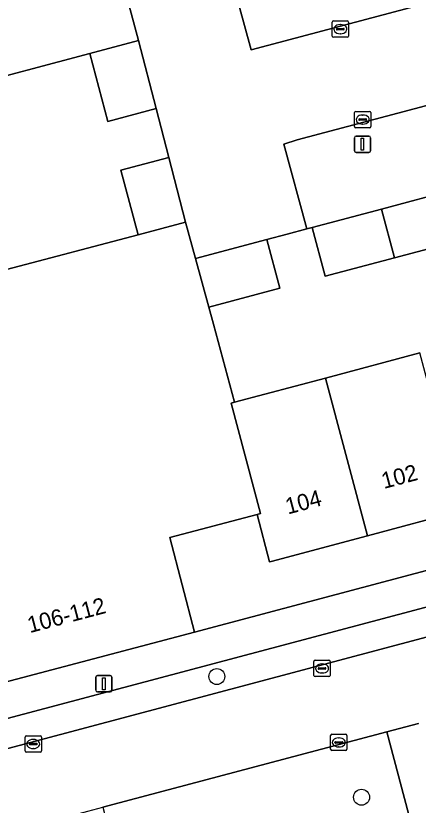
# Model space of a CAD drawing. Extents: x 162542 to 163147, y 380779 to 381521.
# Drawn here: x 162669.28 to 162694.02, y 381104.34 to 381152.86 of the extents above; entities that cross this region are included whole.
import ezdxf

# ---------------------------------------------------------------- set-up
doc = ezdxf.new("R2010")
doc.units = 0
for name, color, linetype in [('IMGEO_Boom', 7, 'Continuous'), ('IMGEO_Erf', 7, 'Continuous'), ('IMGEO_Groenvoorziening', 7, 'Continuous'), ('IMGEO_Kolk', 7, 'Continuous'), ('IMGEO_Lichtmast', 7, 'Continuous'), ('IMGEO_Muur', 7, 'Continuous'), ('IMGEO_Pand', 7, 'Continuous'), ('IMGEO_Pand_nummerreeks', 7, 'Continuous'), ('IMGEO_Parkeervlak_open', 7, 'Continuous'), ('IMGEO_Rijbaan_lokaal_open', 7, 'Continuous'), ('IMGEO_Voetpad_open', 7, 'Continuous')]:
    doc.layers.add(name, color=color, linetype=linetype)

msp = doc.modelspace()

# ---------------------------------------------------------------- linework, layer by layer
at = {"layer": 'IMGEO_Boom'}
for centre in [(162681.641, 381112.249), (162690.537, 381104.829)]:
    msp.add_circle(centre, 0.489, dxfattribs=at)
at = {"layer": 'IMGEO_Erf'}
for points in [[(162678.692, 381144.15), (162677.911, 381147.157), (162674.943, 381146.367), (162673.828, 381150.554), (162665.799, 381148.416), (162667.262, 381142.828), (162668.718, 381137.261), (162676.798, 381139.397), (162675.742, 381143.365)], [(162749.869, 381133.472), (162749.085, 381136.384), (162743.131, 381134.8), (162737.328, 381133.255), (162731.525, 381131.711), (162725.722, 381130.167), (162719.919, 381128.623), (162714.116, 381127.079), (162708.313, 381125.534), (162702.51, 381123.99), (162696.707, 381122.446), (162690.904, 381120.902), (162684.977, 381119.324), (162684.888, 381119.301), (162684.115, 381122.206), (162678.746, 381120.787), (162680.279, 381114.986), (162685.734, 381116.428)]]:
    msp.add_lwpolyline(points, close=True, dxfattribs=at)
msp.add_lwpolyline([(162697.138, 381139.202), (162692.57, 381137.991), (162688.307, 381136.861), (162687.51, 381139.857), (162687.17, 381139.767), (162685.969, 381139.448), (162684.722, 381139.117), (162685.516, 381136.121), (162681.144, 381134.962), (162681.431, 381133.908), (162682.737, 381129.114), (162688.324, 381130.598), (162694.128, 381132.14)], dxfattribs=at)
at = {"layer": 'IMGEO_Groenvoorziening'}
msp.add_lwpolyline([(162692.09, 381108.85), (162674.634, 381104.211), (162675.308, 381101.642), (162676.159, 381098.398), (162693.633, 381103.044)], close=True, dxfattribs=at)
at = {"layer": 'IMGEO_Kolk'}
for p, q in [((162688.733, 381151.619), (162688.733, 381152.471)), ((162688.808, 381152.545), (162689.66, 381152.545)), ((162689.734, 381152.471), (162689.734, 381151.619)), ((162688.992, 381152.039), (162688.992, 381152.051)), ((162689.43, 381152.002), (162689.032, 381152.002)), ((162689.035, 381152.088), (162689.433, 381152.088)), ((162689.221, 381152.325), (162689.246, 381152.325)), ((162689.476, 381152.051), (162689.476, 381152.039)), ((162689.66, 381151.545), (162688.808, 381151.545)), ((162689.244, 381151.765), (162689.219, 381151.765)), ((162690.106, 381146.06), (162690.106, 381146.912)), ((162690.181, 381146.986), (162691.033, 381146.986)), ((162690.594, 381146.766), (162690.619, 381146.766)), ((162691.107, 381146.912), (162691.107, 381146.06)), ((162690.365, 381146.48), (162690.365, 381146.492)), ((162690.803, 381146.443), (162690.405, 381146.443)), ((162690.408, 381146.529), (162690.806, 381146.529)), ((162690.617, 381146.206), (162690.592, 381146.206)), ((162690.849, 381146.492), (162690.849, 381146.48)), ((162691.033, 381145.986), (162690.181, 381145.986)), ((162687.609, 381112.321), (162687.609, 381113.173)), ((162687.684, 381113.247), (162688.536, 381113.247)), ((162688.61, 381113.173), (162688.61, 381112.321)), ((162687.868, 381112.741), (162687.868, 381112.753)), ((162688.306, 381112.704), (162687.908, 381112.704)), ((162687.911, 381112.79), (162688.309, 381112.79)), ((162688.097, 381113.027), (162688.122, 381113.027)), ((162688.352, 381112.753), (162688.352, 381112.741)), ((162688.536, 381112.247), (162687.684, 381112.247)), ((162688.12, 381112.467), (162688.095, 381112.467)), ((162688.713, 381108.701), (162689.565, 381108.701)), ((162669.858, 381107.675), (162669.858, 381108.527)), ((162669.933, 381108.601), (162670.785, 381108.601)), ((162670.346, 381108.381), (162670.371, 381108.381)), ((162670.859, 381108.527), (162670.859, 381107.675)), ((162688.638, 381107.775), (162688.638, 381108.627)), ((162688.94, 381108.244), (162689.338, 381108.244)), ((162689.126, 381108.481), (162689.151, 381108.481)), ((162689.639, 381108.627), (162689.639, 381107.775)), ((162670.117, 381108.095), (162670.117, 381108.107)), ((162670.555, 381108.058), (162670.157, 381108.058)), ((162670.16, 381108.144), (162670.558, 381108.144)), ((162670.369, 381107.821), (162670.344, 381107.821)), ((162670.601, 381108.107), (162670.601, 381108.095)), ((162688.897, 381108.195), (162688.897, 381108.207)), ((162689.335, 381108.158), (162688.937, 381108.158)), ((162689.149, 381107.921), (162689.124, 381107.921)), ((162689.381, 381108.207), (162689.381, 381108.195)), ((162670.785, 381107.601), (162669.933, 381107.601)), ((162689.565, 381107.701), (162688.713, 381107.701))]:
    msp.add_line(p, q, dxfattribs=at)
for points in [[(162688.733, 381151.619), (162688.733, 381152.471)], [(162688.808, 381152.545), (162689.66, 381152.545)], [(162689.734, 381152.471), (162689.734, 381151.619)], [(162689.66, 381151.545), (162688.808, 381151.545)], [(162690.106, 381146.06), (162690.106, 381146.912)], [(162690.181, 381146.986), (162691.033, 381146.986)], [(162691.107, 381146.912), (162691.107, 381146.06)], [(162691.033, 381145.986), (162690.181, 381145.986)], [(162687.609, 381112.321), (162687.609, 381113.173)], [(162687.684, 381113.247), (162688.536, 381113.247)], [(162688.61, 381113.173), (162688.61, 381112.321)], [(162688.536, 381112.247), (162687.684, 381112.247)], [(162688.713, 381108.701), (162689.565, 381108.701)], [(162669.858, 381107.675), (162669.858, 381108.527)], [(162669.933, 381108.601), (162670.785, 381108.601)], [(162670.859, 381108.527), (162670.859, 381107.675)], [(162688.638, 381107.775), (162688.638, 381108.627)], [(162689.639, 381108.627), (162689.639, 381107.775)], [(162670.785, 381107.601), (162669.933, 381107.601)], [(162689.565, 381107.701), (162688.713, 381107.701)]]:
    msp.add_lwpolyline(points, dxfattribs=at)
for centre, radius, start, end in [((162688.81, 381152.469), 0.0765, 91.552, 178.448), ((162688.81, 381152.469), 0.0765, 91.552, 178.448), ((162689.658, 381152.469), 0.0765, 1.552, 88.448), ((162689.658, 381152.469), 0.0765, 1.552, 88.448), ((162689.032, 381152.048), 0.0403, 85.8775, 175.7526), ((162689.029, 381152.038), 0.0366, 178.938, 274.7102), ((162689.433, 381152.045), 0.043, 264.8664, 352.4533), ((162689.437, 381152.05), 0.0386, 1.7309, 96.639), ((162688.81, 381151.621), 0.0765, 181.552, 268.448), ((162688.81, 381151.621), 0.0765, 181.552, 268.448), ((162689.658, 381151.621), 0.0765, 271.552, 358.448), ((162689.658, 381151.621), 0.0765, 271.552, 358.448), ((162690.183, 381146.91), 0.0765, 91.552, 178.448), ((162690.183, 381146.91), 0.0765, 91.552, 178.448), ((162691.031, 381146.91), 0.0765, 1.552, 88.448), ((162691.031, 381146.91), 0.0765, 1.552, 88.448), ((162690.405, 381146.489), 0.0403, 85.8775, 175.7526), ((162690.402, 381146.479), 0.0366, 178.938, 274.7102), ((162690.806, 381146.486), 0.043, 264.8664, 352.4533), ((162690.81, 381146.491), 0.0386, 1.7309, 96.639), ((162690.183, 381146.062), 0.0765, 181.552, 268.448), ((162690.183, 381146.062), 0.0765, 181.552, 268.448), ((162691.031, 381146.062), 0.0765, 271.552, 358.448), ((162691.031, 381146.062), 0.0765, 271.552, 358.448), ((162687.686, 381113.171), 0.0765, 91.552, 178.448), ((162687.686, 381113.171), 0.0765, 91.552, 178.448), ((162688.534, 381113.171), 0.0765, 1.552, 88.448), ((162688.534, 381113.171), 0.0765, 1.552, 88.448), ((162687.908, 381112.75), 0.0403, 85.8775, 175.7526), ((162687.905, 381112.74), 0.0366, 178.938, 274.7102), ((162688.309, 381112.747), 0.043, 264.8664, 352.4533), ((162688.313, 381112.752), 0.0386, 1.7309, 96.639), ((162687.686, 381112.323), 0.0765, 181.552, 268.448), ((162687.686, 381112.323), 0.0765, 181.552, 268.448), ((162688.534, 381112.323), 0.0765, 271.552, 358.448), ((162688.534, 381112.323), 0.0765, 271.552, 358.448), ((162688.715, 381108.625), 0.0765, 91.552, 178.448), ((162688.715, 381108.625), 0.0765, 91.552, 178.448), ((162689.563, 381108.625), 0.0765, 1.552, 88.448), ((162689.563, 381108.625), 0.0765, 1.552, 88.448), ((162669.935, 381108.525), 0.0765, 91.552, 178.448), ((162669.935, 381108.525), 0.0765, 91.552, 178.448), ((162670.783, 381108.525), 0.0765, 1.552, 88.448), ((162670.783, 381108.525), 0.0765, 1.552, 88.448), ((162688.937, 381108.204), 0.0403, 85.8775, 175.7526), ((162689.342, 381108.206), 0.0386, 1.7309, 96.639), ((162670.157, 381108.104), 0.0403, 85.8775, 175.7526), ((162670.154, 381108.094), 0.0366, 178.938, 274.7102), ((162670.558, 381108.101), 0.043, 264.8664, 352.4533), ((162670.562, 381108.106), 0.0386, 1.7309, 96.639), ((162688.715, 381107.777), 0.0765, 181.552, 268.448), ((162688.715, 381107.777), 0.0765, 181.552, 268.448), ((162688.934, 381108.194), 0.0366, 178.938, 274.7102), ((162689.338, 381108.201), 0.043, 264.8664, 352.4533), ((162689.563, 381107.777), 0.0765, 271.552, 358.448), ((162689.563, 381107.777), 0.0765, 271.552, 358.448), ((162669.935, 381107.677), 0.0765, 181.552, 268.448), ((162669.935, 381107.677), 0.0765, 181.552, 268.448), ((162670.783, 381107.677), 0.0765, 271.552, 358.448), ((162670.783, 381107.677), 0.0765, 271.552, 358.448)]:
    msp.add_arc(centre, radius, start, end, dxfattribs=at)
for centre, major_axis, ratio, start_param, end_param in [((162689.22, 381152.045), (-0.387, 0.002), 0.722429, 4.712389, 7.853982), ((162689.245, 381152.045), (-0.39, 0.002), 0.717154, 1.570796, 4.712389), ((162690.593, 381146.486), (-0.387, 0.002), 0.722429, 4.712389, 7.853982), ((162690.618, 381146.486), (-0.39, 0.002), 0.717154, 1.570796, 4.712389), ((162688.096, 381112.747), (-0.387, 0.002), 0.722429, 4.712389, 7.853982), ((162688.121, 381112.747), (-0.39, 0.002), 0.717154, 1.570796, 4.712389), ((162670.345, 381108.101), (-0.387, 0.002), 0.722429, 4.712389, 7.853982), ((162670.37, 381108.101), (-0.39, 0.002), 0.717154, 1.570796, 4.712389), ((162689.125, 381108.201), (-0.387, 0.002), 0.722429, 4.712389, 7.853982), ((162689.15, 381108.201), (-0.39, 0.002), 0.717154, 1.570796, 4.712389)]:
    msp.add_ellipse(centre, major_axis=major_axis, ratio=ratio, start_param=start_param, end_param=end_param, dxfattribs=at)
at = {"layer": 'IMGEO_Lichtmast'}
for p, q in [((162690.096, 381144.57), (162690.096, 381145.37)), ((162690.096, 381145.37), (162690.096, 381144.57)), ((162690.196, 381145.47), (162690.986, 381145.47)), ((162690.986, 381145.47), (162690.196, 381145.47)), ((162691.086, 381145.37), (162691.086, 381144.57)), ((162691.086, 381144.57), (162691.086, 381145.37)), ((162690.986, 381144.47), (162690.196, 381144.47)), ((162690.196, 381144.47), (162690.986, 381144.47)), ((162674.203, 381111.403), (162674.203, 381112.203)), ((162674.203, 381112.203), (162674.203, 381111.403)), ((162674.303, 381112.303), (162675.093, 381112.303)), ((162675.093, 381112.303), (162674.303, 381112.303)), ((162675.193, 381112.203), (162675.193, 381111.403)), ((162675.193, 381111.403), (162675.193, 381112.203)), ((162675.093, 381111.303), (162674.303, 381111.303)), ((162674.303, 381111.303), (162675.093, 381111.303))]:
    msp.add_line(p, q, dxfattribs=at)
for points in [[(162690.516, 381145.345), (162690.666, 381145.345), (162690.666, 381144.595), (162690.516, 381144.595), (162690.516, 381145.345)], [(162674.623, 381112.178), (162674.773, 381112.178), (162674.773, 381111.428), (162674.623, 381111.428), (162674.623, 381112.178)]]:
    msp.add_lwpolyline(points, dxfattribs=at)
for centre, start, end in [((162690.196, 381145.37), 90, 180), ((162690.196, 381145.37), 90, 180), ((162690.986, 381145.37), 0, 90), ((162690.986, 381145.37), 360, 90), ((162690.196, 381144.57), 180, 270), ((162690.196, 381144.57), 180, 270), ((162690.986, 381144.57), 270, 0), ((162690.986, 381144.57), 270, 0), ((162674.303, 381112.203), 90, 180), ((162674.303, 381112.203), 90, 180), ((162675.093, 381112.203), 0, 90), ((162675.093, 381112.203), 360, 90), ((162674.303, 381111.403), 180, 270), ((162674.303, 381111.403), 180, 270), ((162675.093, 381111.403), 270, 0), ((162675.093, 381111.403), 270, 0)]:
    msp.add_arc(centre, 0.1, start, end, dxfattribs=at)
at = {"layer": 'IMGEO_Muur'}
msp.add_lwpolyline([(162685.734, 381116.428), (162680.279, 381114.986)], dxfattribs=at)
at = {"layer": 'IMGEO_Pand'}
for points in [[(162671.652, 381169.072), (162666.29, 381167.639), (162664.741, 381173.435), (162652.708, 381170.219), (162654.253, 381164.438), (162648.45, 381162.897), (162651.526, 381151.298), (162653.181, 381145.057), (162656.081, 381145.826), (162665.799, 381148.416), (162673.828, 381150.554), (162676.822, 381151.351), (162676.015, 381154.427), (162675.228, 381157.426), (162673.663, 381163.392), (162673.417, 381163.326), (162671.893, 381169.137)], [(162676.822, 381151.351), (162673.828, 381150.554), (162674.943, 381146.367), (162677.911, 381147.157)], [(162678.692, 381144.15), (162675.742, 381143.365), (162676.798, 381139.397), (162679.725, 381140.171)], [(162696.34, 381142.198), (162691.773, 381140.987), (162692.57, 381137.991), (162697.138, 381139.202)], [(162691.773, 381140.987), (162687.51, 381139.857), (162688.307, 381136.861), (162692.57, 381137.991)], [(162684.115, 381122.206), (162684.328, 381122.262), (162682.52, 381129.057), (162682.737, 381129.114), (162681.431, 381133.908), (162681.144, 381134.962), (162680.329, 381137.953), (162679.725, 381140.171), (162676.798, 381139.397), (162668.718, 381137.261), (162659.049, 381134.67), (162656.145, 381133.899), (162657.803, 381127.667), (162660.887, 381116.07), (162666.685, 381117.612), (162668.23, 381111.802), (162680.279, 381114.986), (162678.746, 381120.787)], [(162684.722, 381139.117), (162680.329, 381137.953), (162681.144, 381134.962), (162685.516, 381136.121)], [(162690.904, 381120.902), (162696.707, 381122.446), (162694.128, 381132.14), (162688.324, 381130.598)], [(162690.904, 381120.902), (162688.324, 381130.598), (162682.737, 381129.114), (162682.52, 381129.057), (162684.328, 381122.262), (162684.115, 381122.206), (162684.888, 381119.301), (162684.977, 381119.324)]]:
    msp.add_lwpolyline(points, close=True, dxfattribs=at)
at = {"layer": 'IMGEO_Parkeervlak_open'}
for points in [[(162750.234, 381131.33), (162666.499, 381109.073), (162666.934, 381107.34), (162774.201, 381135.871), (162796.063, 381141.696), (162882.877, 381164.808), (162901.876, 381169.92), (162904.167, 381170.544), (162903.648, 381172.331), (162882.303, 381166.521), (162850.91, 381158.201), (162843.113, 381156.134), (162825.633, 381151.487), (162819.826, 381149.913), (162790.747, 381142.166), (162781.519, 381139.707), (162755.957, 381132.897)], [(162720.795, 381148.682), (162722.057, 381149.017), (162726.6, 381150.221), (162731.076, 381151.408), (162732.404, 381151.76), (162733.695, 381152.102), (162738.209, 381153.299), (162742.727, 381154.497), (162744.174, 381154.881), (162742.8, 381160.155), (162686.579, 381145.246), (162685.757, 381144.981), (162687.17, 381139.767), (162687.51, 381139.857), (162691.773, 381140.987), (162696.34, 381142.198), (162697.578, 381142.526), (162698.832, 381142.859), (162703.382, 381144.065), (162707.914, 381145.267), (162709.186, 381145.604), (162710.46, 381145.942), (162714.991, 381147.143), (162719.469, 381148.33)]]:
    msp.add_lwpolyline(points, close=True, dxfattribs=at)
msp.add_lwpolyline([(162682.303, 381156.098), (162683.755, 381150.773), (162737.761, 381165.114)], dxfattribs=at)
at = {"layer": 'IMGEO_Rijbaan_lokaal_open'}
for points in [[(162737.761, 381165.114), (162683.755, 381150.773), (162682.303, 381156.098)], [(162676.015, 381154.427), (162676.822, 381151.351), (162677.911, 381147.157), (162678.692, 381144.15), (162679.725, 381140.171), (162680.329, 381137.953), (162684.722, 381139.117), (162685.969, 381139.448), (162687.17, 381139.767), (162685.757, 381144.981), (162686.579, 381145.246), (162742.8, 381160.155)], [(162641.237, 381154.972), (162643.024, 381148.328), (162645.846, 381137.677), (162646.141, 381136.563), (162648.974, 381125.871), (162650.784, 381119.239), (162654.437, 381105.453), (162655.072, 381104.461), (162655.942, 381103.505), (162657.142, 381102.572), (162658.064, 381102.039), (162660.094, 381101.266), (162661.162, 381101.085), (162663.041, 381101.13), (162667.876, 381102.415), (162673.722, 381103.968), (162674.634, 381104.211), (162692.09, 381108.85), (162694.038, 381109.357)], [(162752.751, 381124.999), (162754.693, 381125.516), (162758.591, 381126.553), (162768.331, 381129.144), (162769.49, 381129.452), (162775.451, 381131.037), (162774.201, 381135.871), (162666.934, 381107.34), (162664.853, 381106.777)]]:
    msp.add_lwpolyline(points, dxfattribs=at)
at = {"layer": 'IMGEO_Voetpad_open'}
for points in [[(162749.869, 381133.472), (162685.734, 381116.428)], [(162666.934, 381107.34), (162666.499, 381109.073), (162750.234, 381131.33)], [(162685.734, 381116.428), (162680.279, 381114.986)], [(162680.279, 381114.986), (162668.23, 381111.802)], [(162694.038, 381109.357), (162692.09, 381108.85), (162693.633, 381103.044)]]:
    msp.add_lwpolyline(points, dxfattribs=at)

# ---------------------------------------------------------------- texts
at = {"layer": 'IMGEO_Pand_nummerreeks'}
for s, rotation, p in [('102', 14.9015, (162691.911, 381123.777)), ('104', 14.9015, (162686.007, 381122.206)), ('106-112', 14.8017, (162670.148, 381114.916))]:
    msp.add_text(s, height=1, rotation=rotation, dxfattribs=at).set_placement(p)

doc.saveas('drawing.dxf')
